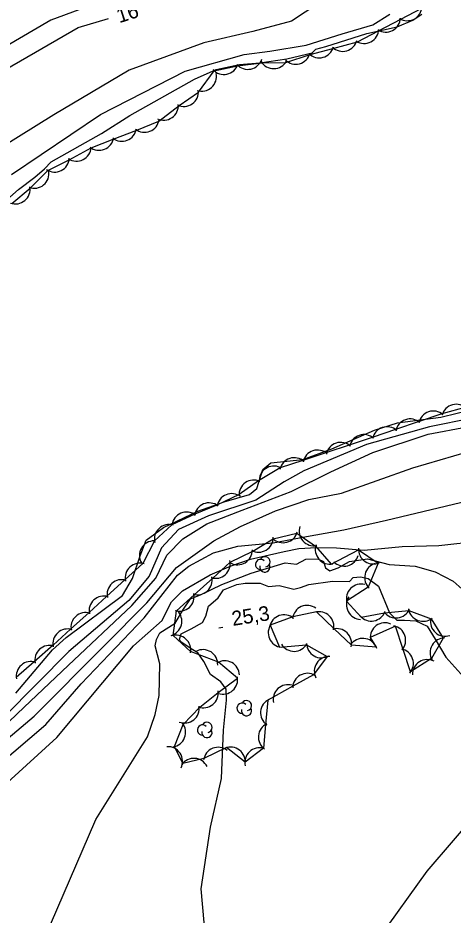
# Model space of a CAD drawing. Extents: x 646142 to 649934, y 5874075 to 5876351.
# Drawn here: x 648686.8 to 648775.8, y 5875446.5 to 5875630.2 of the extents above; entities that cross this region are included whole.
import ezdxf

# ---------------------------------------------------------------- set-up
doc = ezdxf.new("R2010")
doc.units = 0
for name, color, linetype in [('Niveau 1', 7, 'Continuous'), ('Niveau 2', 7, 'Continuous'), ('Niveau 3', 7, 'Continuous'), ('Niveau 4', 7, 'Continuous'), ('Niveau 44', 7, 'Continuous')]:
    doc.layers.add(name, color=color, linetype=linetype)

msp = doc.modelspace()

# ---------------------------------------------------------------- linework, layer by layer
at = {"layer": 'Niveau 1'}
for points in [[(648747.87, 5875521.78), (648751.98, 5875521.68), (648757.64, 5875521.24), (648765.43, 5875521.94), (648772.91, 5875522.14), (648781.6, 5875523.15), (648789.49, 5875525.27), (648802.44, 5875527.13), (648820.46, 5875529.92), (648835.68, 5875532.46), (648853.78, 5875534.31), (648876.84, 5875538.26), (648897.59, 5875541.76), (648907.65, 5875543.33)], [(648716.29, 5875506.83), (648717.18, 5875508.67), (648718.17, 5875510.65), (648720.44, 5875512.85), (648726.12, 5875516.18), (648730.41, 5875517.98), (648734.38, 5875519.39), (648741.27, 5875520.95), (648744.26, 5875521.57), (648747.87, 5875521.78)], [(648592.7, 5875275.42), (648600.38, 5875297.2), (648603.37, 5875301.49), (648610.59, 5875306.26), (648610.58, 5875314.15), (648611.6, 5875325.18), (648614.45, 5875330.61), (648622.21, 5875348.51), (648630.6, 5875370.52), (648641.28, 5875387.77), (648647.59, 5875401.32), (648652.28, 5875419.91), (648660.88, 5875441.9), (648668.86, 5875457.71), (648680.66, 5875470.07), (648694.75, 5875482.88), (648710.43, 5875501.6), (648716.29, 5875506.83)]]:
    msp.add_lwpolyline(points, dxfattribs=at)
at = {"layer": 'Niveau 2'}
for points in [[(648773.24, 5875660.13), (648771.63, 5875657.22), (648765.49, 5875651.86), (648760.19, 5875648.97), (648749.57, 5875645.79), (648733.26, 5875640.93), (648712.53, 5875636.85), (648693.47, 5875629.74), (648674.98, 5875618.92), (648656.72, 5875602.7), (648643.07, 5875587.36), (648618.42, 5875563.73), (648594.18, 5875540.59), (648565.49, 5875522.47), (648537.36, 5875505.81), (648521.88, 5875494.75), (648496.86, 5875474.58), (648482.48, 5875459.38), (648473.15, 5875445.67), (648467.81, 5875427.88), (648460.98, 5875408.35), (648452.47, 5875399.1), (648430.65, 5875382.97)], [(648751.16, 5875635.11), (648742.73, 5875629.52), (648734.81, 5875627.4), (648724.79, 5875625.09), (648709.54, 5875619.48), (648694.13, 5875610.32), (648675.4, 5875598.74), (648662.52, 5875584.84), (648654.97, 5875574.48), (648637.37, 5875558.02), (648621.93, 5875546.24), (648610.99, 5875534.16), (648598.03, 5875512.9), (648590.87, 5875495.22), (648580.72, 5875479.4), (648571.95, 5875474.59), (648551.87, 5875467.11), (648542.6, 5875459.89), (648531.28, 5875447.47)], [(648442.65, 5875372.58), (648456.97, 5875380.91), (648465.46, 5875389.73), (648470.84, 5875400.27), (648477.03, 5875417.31), (648477.73, 5875429.43), (648479.72, 5875439.79), (648492.14, 5875457.01), (648499.2, 5875464.3), (648514.42, 5875476.42), (648533.17, 5875484.19), (648546.9, 5875497.57), (648561.79, 5875510.81), (648580.89, 5875522.99), (648598.86, 5875537.86), (648613.32, 5875553.6), (648629.07, 5875567.35), (648649.25, 5875589.33), (648661.93, 5875600.98), (648676.7, 5875615.34), (648699.11, 5875628.2), (648705.3, 5875630.04)], [(648733.07, 5875622.7), (648738.31, 5875623.4), (648745.74, 5875624.59), (648753.12, 5875626.91), (648759.43, 5875628.77), (648762.88, 5875630.97)], [(648685.45, 5875598.12), (648703.67, 5875610.38), (648721.01, 5875619.26), (648733.07, 5875622.7)], [(648779.8, 5875548.22), (648771, 5875546.48), (648758.13, 5875542.85), (648745.3, 5875537.44), (648741.26, 5875535.18), (648735.47, 5875531.47), (648725.74, 5875528.23), (648719.62, 5875525.43), (648716.18, 5875521.69), (648713.64, 5875515.9), (648709.48, 5875510.91), (648697.21, 5875500.45)], [(648672.72, 5875474.45), (648688.02, 5875489.07), (648697.04, 5875497.57), (648710.07, 5875509.86), (648714.98, 5875515.5), (648717.27, 5875520.2), (648720.5, 5875523.56), (648725.4, 5875526.6), (648732.69, 5875529.38), (648742.7, 5875533.23), (648750.81, 5875537.26), (648759.4, 5875541.22), (648770.71, 5875544.95), (648778.69, 5875546.49)], [(648678.92, 5875477.82), (648690.08, 5875487.21), (648704.43, 5875501.6), (648713.17, 5875510.42), (648719.22, 5875517.69), (648726.84, 5875523.09), (648732.33, 5875526.06), (648739.45, 5875529.29), (648746.29, 5875531.56), (648752.99, 5875532.87), (648767.56, 5875538.06), (648778.78, 5875541.31)], [(648676.53, 5875471.92), (648692.46, 5875485.5), (648699.71, 5875493.82), (648712.58, 5875507.35), (648719.43, 5875516.1), (648721.73, 5875517.95), (648726.77, 5875520.65), (648731.8, 5875522.04), (648739.02, 5875522.68), (648745.82, 5875524), (648753.44, 5875525.39), (648762.18, 5875527.35), (648777.34, 5875530.95), (648787.17, 5875532.53), (648807.52, 5875535.77), (648816.6, 5875536.58), (648829.75, 5875537.64), (648838.35, 5875538.52)], [(648762.77, 5875518.3), (648768.06, 5875517.95), (648772.14, 5875516.79), (648775.82, 5875514.89), (648778.88, 5875512.11), (648781.91, 5875509.67), (648784.1, 5875508.7), (648788.22, 5875508.36), (648794.45, 5875509.39), (648806.19, 5875511.5), (648826.95, 5875517.23), (648843.47, 5875520.71), (648863.22, 5875524.71), (648888.16, 5875530.7), (648907.29, 5875536.17), (648919.87, 5875539.17)], [(648770.51, 5875505.67), (648772.16, 5875503), (648774.36, 5875499.33), (648778.64, 5875494.55), (648781.56, 5875493.28), (648785.95, 5875492.5), (648790.73, 5875492.58), (648801.7, 5875494.03), (648810.09, 5875495.49), (648819.32, 5875497.96), (648839.55, 5875505.4), (648862.91, 5875511.72), (648886.91, 5875518.68), (648915.76, 5875524.78), (648942.21, 5875531.6)], [(648718.93, 5875506.27), (648720.66, 5875509.13), (648722.11, 5875511.26), (648724.25, 5875512.15), (648728.51, 5875514.18), (648734.51, 5875516.48), (648741.45, 5875518.63), (648743.81, 5875518.37), (648745.71, 5875519.36), (648748.16, 5875519.46), (648749.27, 5875518.86), (648749.73, 5875517.61), (648750.61, 5875516.98), (648752.3, 5875517.6), (648754.65, 5875518.87), (648758.34, 5875519.43), (648762.77, 5875518.3)], [(648726.2, 5875464.49), (648728.46, 5875474.44), (648728.86, 5875484.34), (648729.48, 5875490.5), (648729.39, 5875492.72), (648728.32, 5875494.27), (648726.21, 5875495.72), (648724.8, 5875498.41), (648723.59, 5875500.18), (648722.23, 5875501), (648720.11, 5875502.45), (648719.83, 5875503.01), (648720.2, 5875504.1), (648722.21, 5875505.1), (648724.55, 5875506.37), (648725.25, 5875507.72), (648725.77, 5875509.76), (648727.72, 5875511.46), (648728.85, 5875513.09), (648731.56, 5875514.16), (648733.29, 5875514.43), (648736.32, 5875514.46), (648738.02, 5875513.79), (648740.22, 5875513.99), (648743.21, 5875513.2), (648744.58, 5875513.56), (648746.28, 5875514.18), (648751.12, 5875514.85), (648754.63, 5875514.81), (648755.38, 5875515.58), (648756.88, 5875515.72), (648758.43, 5875515.39), (648760.56, 5875513.82), (648762.8, 5875508.39), (648764.33, 5875506.88), (648765.85, 5875506.9), (648768.2, 5875506.76), (648770.51, 5875505.67)], [(648686.92, 5875429.56), (648702.72, 5875466.04), (648713.26, 5875482.99), (648714.84, 5875487.59), (648715.66, 5875491.43), (648715.79, 5875497.91), (648714.87, 5875501.59), (648715.11, 5875502.9), (648715.8, 5875504.26), (648718.93, 5875506.27)], [(648697.21, 5875500.45), (648684, 5875487.18), (648671.38, 5875475.27), (648662.47, 5875466.65), (648658.41, 5875461.89), (648649.69, 5875447.12), (648644.48, 5875436.69), (648637.09, 5875419.35), (648633.04, 5875410.71), (648630.48, 5875403.89), (648629.51, 5875397.71), (648628.15, 5875393.28), (648619.88, 5875382.91), (648614.53, 5875375.57), (648604.46, 5875359.18), (648595.5, 5875348.63), (648584.21, 5875336.53), (648576.69, 5875325.77), (648571.74, 5875321.81), (648567.03, 5875317.77), (648565.8, 5875315.74), (648562.04, 5875312.06), (648551.13, 5875297.15), (648545.6, 5875289.33)], [(648760.66, 5875441.71), (648770.51, 5875455.5), (648781.27, 5875468.07), (648783.44, 5875469.91), (648785.63, 5875470.22), (648787.83, 5875471.71), (648788.84, 5875473.44), (648789.17, 5875474.88), (648790.21, 5875477.67), (648791.63, 5875478.73), (648795.91, 5875480.41), (648803.14, 5875482.93), (648812.52, 5875484.94), (648817.82, 5875485.65), (648823.91, 5875485.38), (648835.54, 5875485.72), (648850.81, 5875487.08), (648877.87, 5875486.93), (648909.83, 5875486.75), (648923.22, 5875486.89)], [(648622.07, 5875247.3), (648629.59, 5875266.23), (648638.01, 5875289.19), (648646.2, 5875303.69), (648647.54, 5875311.94), (648651.78, 5875321.22), (648659.66, 5875336.91), (648676.17, 5875356.24), (648681.3, 5875363.87), (648690.29, 5875380.85), (648717.14, 5875420.67), (648722.82, 5875430.35), (648724.42, 5875434.72), (648725.25, 5875441.14), (648724.29, 5875451.86), (648726.2, 5875464.49)]]:
    msp.add_lwpolyline(points, dxfattribs=at)
at = {"layer": 'Niveau 3'}
msp.add_line((648727.9, 5875505.28), (648728.69, 5875505.41), dxfattribs=at)
at = {"layer": 'Niveau 4'}
for points in [[(648692.17, 5875599.31), (648693.57, 5875600.74), (648703.9, 5875606.51), (648709.69, 5875610.22), (648722.93, 5875617.67), (648727.36, 5875619.6), (648732.1, 5875620.62), (648736.3, 5875620.99), (648741.77, 5875621.83), (648746.96, 5875623.01), (648747.72, 5875623.78), (648749.79, 5875624.32), (648758.15, 5875626.96), (648764.39, 5875628.34), (648767.57, 5875629.69), (648769.46, 5875630.92)], [(648679.67, 5875588.73), (648686.89, 5875595.06), (648690.2, 5875597.6), (648692.17, 5875599.31)], [(648686.34, 5875491.96), (648693.81, 5875500.81), (648696.65, 5875503.32), (648708.16, 5875511.93), (648710.2, 5875515.44), (648711.79, 5875520.08), (648713.04, 5875523.27), (648716.59, 5875525.84), (648723.6, 5875529.19), (648728.97, 5875531.09), (648734.14, 5875532.62), (648735.69, 5875533.83), (648736.87, 5875537.72), (648738.52, 5875539.06), (648745.06, 5875539.76), (648750.99, 5875541.95), (648759.73, 5875545.81), (648764.43, 5875547.29), (648773.29, 5875548.44), (648783.32, 5875550.88)]]:
    msp.add_lwpolyline(points, dxfattribs=at)
at = {"layer": 'Niveau 44'}
for points in [[(648756.28, 5875625.27), (648760.58, 5875627.53), (648765.14, 5875629.92), (648769.43, 5875632.17)], [(648685.54, 5875592.19), (648689.26, 5875595.3), (648692.9, 5875598.96), (648697.25, 5875601.13), (648701.77, 5875603.55), (648706.29, 5875605.33), (648711.07, 5875607.22), (648715.59, 5875609.01), (648719.73, 5875612.24), (648723.73, 5875614.99), (648726.92, 5875619.38), (648731.67, 5875620.39), (648736.7, 5875621.01), (648741.56, 5875621.07), (648746.55, 5875622.67), (648751.24, 5875623.94), (648756.28, 5875625.27)], [(648778.5, 5875550.46), (648773.5, 5875549.14), (648768.91, 5875547.58), (648764.04, 5875545.93), (648759.44, 5875544.36), (648754.57, 5875542.7), (648749.96, 5875541.18), (648745.07, 5875539.58), (648740.46, 5875538.06), (648736.01, 5875535.4), (648732.02, 5875532.63), (648727.46, 5875530.44), (648722.97, 5875528.6), (648718.25, 5875526.4), (648714.7, 5875523.09), (648712.32, 5875518.47), (648708.73, 5875515.2)], [(648760.08, 5875501.37), (648755.01, 5875501.74), (648751.5, 5875505.1), (648747.89, 5875508.55), (648743.03, 5875507.54), (648738.41, 5875505.84), (648740.33, 5875501.38), (648745.85, 5875501.81), (648750.08, 5875499.44), (648747.27, 5875495.71), (648743.03, 5875493.35), (648737.9, 5875490.49), (648737.44, 5875485.52), (648736.99, 5875480.68), (648733.27, 5875477.78), (648729.46, 5875480.79), (648724.83, 5875478.58), (648720.49, 5875477.5), (648718.84, 5875481.01), (648720.6, 5875485.53), (648723.98, 5875489.05), (648727.77, 5875492.08), (648731.73, 5875495), (648727.8, 5875498.26), (648722.11, 5875500.47), (648718.51, 5875503.73), (648719.22, 5875508.78), (648722.81, 5875512.05), (648726.62, 5875515.5), (648730.21, 5875518.77), (648734.85, 5875521.02), (648739.01, 5875523.53), (648743.83, 5875524.66), (648747.69, 5875522.01), (648750.89, 5875518.36), (648756.48, 5875521.28), (648760.5, 5875518.56), (648758.46, 5875513.66), (648754.02, 5875510.79), (648757.02, 5875507.51), (648761.79, 5875508.4), (648766.77, 5875508.86), (648771.31, 5875507.13), (648773.82, 5875503.22), (648771.39, 5875499.01), (648767.14, 5875496.28), (648765.6, 5875500.88), (648764.02, 5875505.63), (648758.88, 5875503.33), (648760.08, 5875501.37)], [(648708.73, 5875515.2), (648704.92, 5875511.75), (648701.34, 5875508.47), (648697.53, 5875505.01), (648693.95, 5875501.74), (648690.11, 5875498.32), (648686.43, 5875495.15)]]:
    msp.add_lwpolyline(points, dxfattribs=at)
for centre, radius, start, end in [((648766.46, 5875632.61), 3, 237.7061, 357.6841), ((648762.04, 5875630.28), 3, 237.7061, 357.6841), ((648757.61, 5875627.96), 3, 237.7061, 357.6841), ((648753.24, 5875626.34), 3, 225.5436, 345.5215), ((648743.61, 5875623.7), 3, 225.2035, 345.1815), ((648748.43, 5875625.01), 3, 225.2035, 345.1815), ((648728.93, 5875621.61), 3, 221.9855, 341.9635), ((648733.82, 5875622.65), 3, 221.9855, 341.9635), ((648739.11, 5875622.8), 3, 210.7047, 330.6826), ((648724.39, 5875618.18), 3, 251.7802, 11.7581), ((648720.73, 5875615.07), 3, 244.4596, 4.4375), ((648716.6, 5875612.24), 3, 244.4596, 4.4375), ((648712.68, 5875609.76), 3, 231.599, 351.5769), ((648708.03, 5875607.92), 3, 231.599, 351.5769), ((648703.38, 5875606.08), 3, 231.599, 351.5769), ((648698.77, 5875603.85), 3, 236.4773, 356.4552), ((648694.29, 5875601.62), 3, 236.4773, 356.4552), ((648690.11, 5875598.3), 3, 249.8296, 9.8075), ((648686.27, 5875595.1), 3, 249.8296, 9.8075), ((648776.48, 5875548.08), 3, 45.3002, 165.2781), ((648771.77, 5875546.69), 3, 48.7606, 168.7386), ((648767.04, 5875545.08), 3, 48.7606, 168.7386), ((648762.3, 5875543.47), 3, 48.7606, 168.7386), ((648757.57, 5875541.87), 3, 48.7606, 168.7386), ((648748.07, 5875538.7), 3, 48.2172, 168.1951), ((648752.82, 5875540.27), 3, 48.2172, 168.1951), ((648743.32, 5875537.14), 3, 48.2172, 168.1951), ((648739.13, 5875535.42), 3, 64.7438, 184.7218), ((648735.02, 5875532.57), 3, 64.7438, 184.7218), ((648730.51, 5875529.79), 3, 52.3451, 172.3231), ((648725.88, 5875527.89), 3, 52.3451, 172.3231), ((648721.26, 5875525.99), 3, 52.3451, 172.3231), ((648717.68, 5875523.45), 3, 72.9498, 192.9278), ((648747.32, 5875525.1), 3, 161.273, 281.2509), ((648736.02, 5875523.79), 3, 241.0415, 1.0194), ((648741.03, 5875525.73), 3, 225.0448, 345.0227), ((648714.64, 5875520.11), 3, 89.7144, 209.6923), ((648750.62, 5875521.34), 3, 161.273, 281.2509), ((648759.48, 5875521.38), 3, 175.9201, 295.898), ((648731.74, 5875521.21), 3, 241.0415, 1.0194), ((648737.31, 5875518.82), 1.05, 282.2692, 149.7263), ((648753.53, 5875520.94), 3, 224.3081, 344.286), ((648711.71, 5875515.53), 3, 72.2768, 192.2547), ((648727.23, 5875518.44), 3, 252.2457, 12.2237), ((648736.41, 5875518.29), 1.05, 44.1154, 269.804), ((648737.31, 5875517.77), 1.05, 166.9369, 29.6212), ((648760.73, 5875515.62), 3, 106.801, 226.779), ((648708.01, 5875512.17), 3, 72.2768, 192.2547), ((648723.53, 5875515.08), 3, 252.2457, 12.2237), ((648756.98, 5875511.27), 3, 75.1973, 195.1752), ((648719.83, 5875511.72), 3, 252.2457, 12.2237), ((648704.32, 5875508.81), 3, 72.3831, 192.3611), ((648757, 5875510.04), 3, 147.9861, 267.9641), ((648717.31, 5875506.64), 3, 285.6427, 45.6207), ((648745.96, 5875506.9), 3, 53.6548, 173.6328), ((648748.42, 5875505.6), 3, 346.2951, 106.2731), ((648759.08, 5875509.69), 3, 220.5191, 340.497), ((648764.13, 5875510.33), 3, 217.0245, 337.0024), ((648769.67, 5875509.64), 3, 189.1679, 309.1458), ((648700.62, 5875505.44), 3, 72.3831, 192.3611), ((648741.22, 5875504.97), 3, 49.2382, 169.2161), ((648774.19, 5875506.59), 3, 168.6814, 288.6593), ((648696.93, 5875502.07), 3, 72.3831, 192.3611), ((648740.99, 5875504.3), 3, 143.2375, 263.2155), ((648752.04, 5875502.14), 3, 346.2951, 106.2731), ((648761.88, 5875503.34), 3, 66.2291, 186.2071), ((648763.12, 5875502.76), 3, 318.489, 78.4669), ((648719.13, 5875500.79), 3, 347.8899, 107.8679), ((648757.35, 5875500.14), 3, 18.2047, 138.1826), ((648774.13, 5875500.24), 3, 90.0708, 210.0488), ((648693.23, 5875498.7), 3, 72.3831, 192.3611), ((648743.3, 5875503.49), 3, 210.5427, 330.5206), ((648748.83, 5875502.17), 3, 180.7788, 300.7567), ((648724.65, 5875497.84), 3, 357.1313, 117.1093), ((648750.42, 5875496.44), 3, 86.9911, 206.969), ((648764.7, 5875498.02), 3, 318.489, 78.4669), ((648689.42, 5875495.4), 3, 70.7361, 190.714), ((648729.11, 5875495.56), 3, 1.8959, 121.8739), ((648770.52, 5875495.8), 3, 62.1759, 182.1538), ((648746.01, 5875492.99), 3, 59.2071, 179.1851), ((648728.74, 5875494.73), 3, 251.0772, 11.0552), ((648724.77, 5875491.94), 3, 248.7059, 8.6839), ((648742.01, 5875490.67), 3, 73.0241, 193.002), ((648733.54, 5875489.38), 1.05, 282.2692, 149.7263), ((648739.43, 5875487.92), 3, 114.7334, 234.7114), ((648720.87, 5875488.82), 3, 248.7059, 8.6839), ((648732.64, 5875488.85), 1.05, 44.1154, 269.804), ((648733.54, 5875488.33), 1.05, 166.9369, 29.6212), ((648718.08, 5875483.91), 3, 278.6805, 38.6585), ((648724.55, 5875484.39), 1.05, 44.1154, 269.804), ((648725.45, 5875484.92), 1.05, 282.2692, 149.7263), ((648738.97, 5875482.94), 3, 114.7334, 234.7114), ((648725.45, 5875483.87), 1.05, 166.9369, 29.6212), ((648717.46, 5875477.97), 3, 333.6259, 93.6039), ((648727.74, 5875477.85), 3, 51.8856, 171.8636), ((648730.27, 5875477.9), 3, 351.7342, 111.7122), ((648736.2, 5875477.74), 3, 73.6291, 193.6071), ((648722.79, 5875475.58), 3, 26.2178, 146.1958)]:
    msp.add_arc(centre, radius, start, end, dxfattribs=at)

# ---------------------------------------------------------------- texts
at = {"layer": 'Niveau 2'}
msp.add_text('16', height=3, rotation=17.8787, dxfattribs=at).set_placement((648707.51, 5875629.08))
at = {"layer": 'Niveau 3'}
msp.add_text('25,3 ', height=3, rotation=8.9405, dxfattribs=at).set_placement((648730.75, 5875505.69))

doc.saveas('drawing.dxf')
